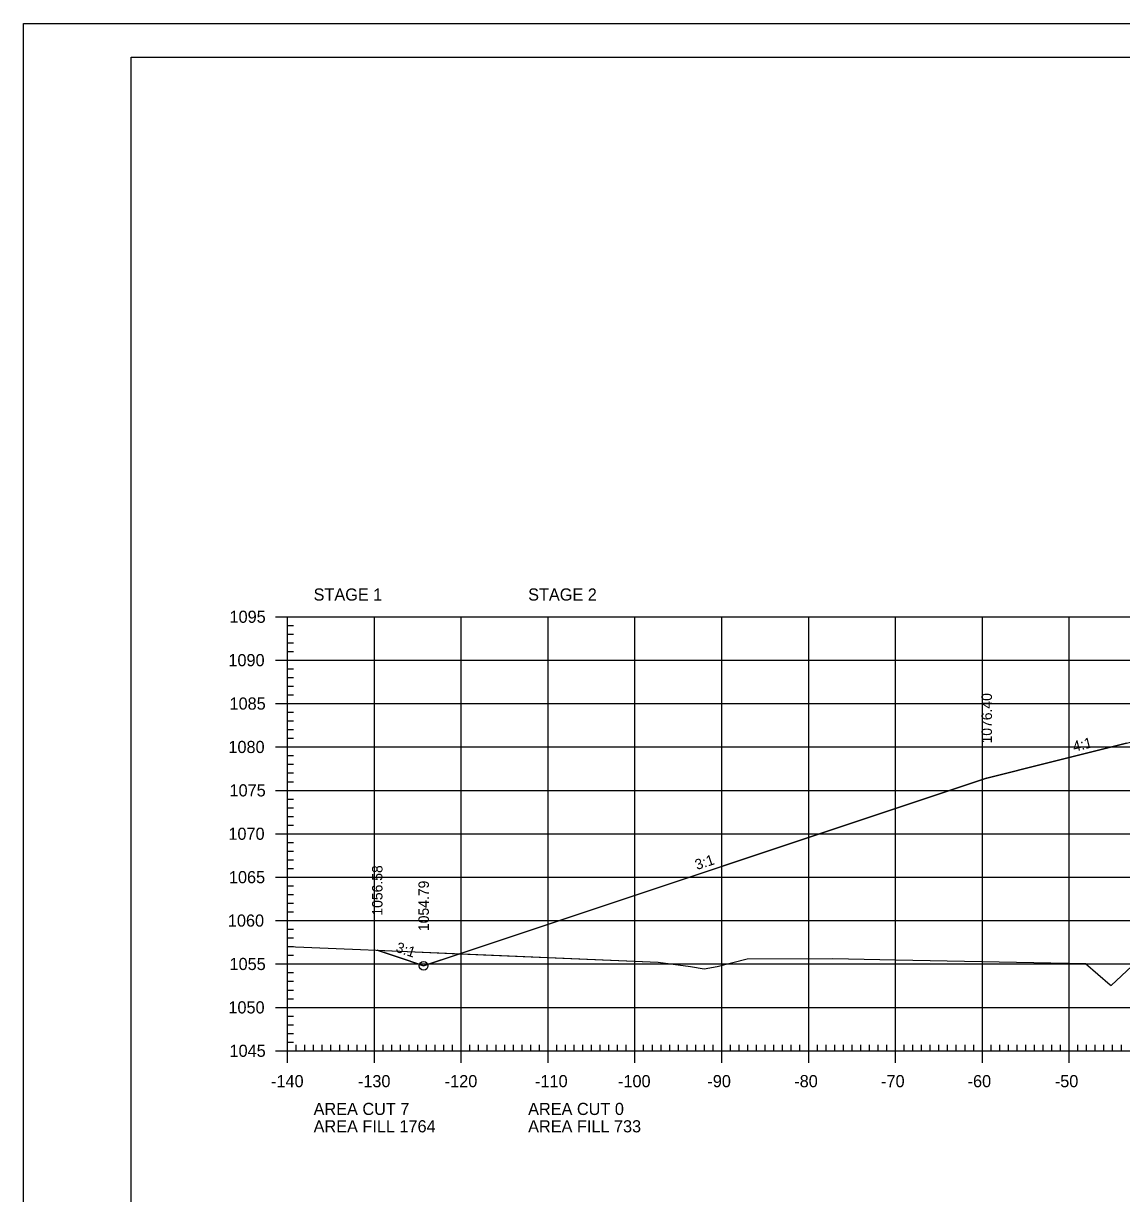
# Model space of a CAD drawing. Extents: x 1322838 to 1324533, y 339903 to 351025.
# Drawn here: x 1323533.3 to 1323659.7, y 344401.5 to 344536.3 of the extents above; entities that cross this region are included whole.
import ezdxf

# ---------------------------------------------------------------- set-up
doc = ezdxf.new("R2010")
doc.units = 0
for name, color, linetype in [('R_Axis', 7, 'Continuous'), ('R_Axis Annot', 7, 'Continuous'), ('R_Border', 7, 'Continuous'), ('R_Exist Surface', 7, 'Continuous'), ('R_Fin Surface', 7, 'Continuous'), ('R_Fin Surface Annot', 7, 'Continuous'), ('R_Grid', 7, 'Continuous'), ('R_No Plot', 7, 'Continuous')]:
    doc.layers.add(name, color=color, linetype=linetype)

msp = doc.modelspace()

# ---------------------------------------------------------------- linework, layer by layer
at = {"layer": 'R_Axis'}
for p, q in [((1323562.32, 344467.93), (1323565.12, 344467.93)), ((1323563.72, 344417.93), (1323563.72, 344467.93)), ((1323563.72, 344466.93), (1323564.42, 344466.93)), ((1323563.72, 344465.93), (1323564.42, 344465.93)), ((1323563.72, 344464.93), (1323564.42, 344464.93)), ((1323563.72, 344463.93), (1323564.42, 344463.93)), ((1323562.32, 344462.93), (1323565.12, 344462.93)), ((1323563.72, 344461.93), (1323564.42, 344461.93)), ((1323563.72, 344460.93), (1323564.42, 344460.93)), ((1323563.72, 344459.93), (1323564.42, 344459.93)), ((1323563.72, 344458.93), (1323564.42, 344458.93)), ((1323562.32, 344457.93), (1323565.12, 344457.93)), ((1323563.72, 344456.93), (1323564.42, 344456.93)), ((1323563.72, 344455.93), (1323564.42, 344455.93)), ((1323563.72, 344454.93), (1323564.42, 344454.93)), ((1323562.32, 344452.93), (1323565.12, 344452.93)), ((1323563.72, 344453.93), (1323564.42, 344453.93)), ((1323563.72, 344451.93), (1323564.42, 344451.93)), ((1323563.72, 344450.93), (1323564.42, 344450.93)), ((1323563.72, 344449.93), (1323564.42, 344449.93)), ((1323563.72, 344448.93), (1323564.42, 344448.93)), ((1323562.32, 344447.93), (1323565.12, 344447.93)), ((1323563.72, 344446.93), (1323564.42, 344446.93)), ((1323563.72, 344445.93), (1323564.42, 344445.93)), ((1323563.72, 344444.93), (1323564.42, 344444.93)), ((1323563.72, 344443.93), (1323564.42, 344443.93)), ((1323562.32, 344442.93), (1323565.12, 344442.93)), ((1323563.72, 344441.93), (1323564.42, 344441.93)), ((1323563.72, 344440.93), (1323564.42, 344440.93)), ((1323563.72, 344439.93), (1323564.42, 344439.93)), ((1323563.72, 344438.93), (1323564.42, 344438.93)), ((1323562.32, 344437.93), (1323565.12, 344437.93)), ((1323563.72, 344436.93), (1323564.42, 344436.93)), ((1323563.72, 344435.93), (1323564.42, 344435.93)), ((1323563.72, 344434.93), (1323564.42, 344434.93)), ((1323563.72, 344433.93), (1323564.42, 344433.93)), ((1323562.32, 344432.93), (1323565.12, 344432.93)), ((1323563.72, 344431.93), (1323564.42, 344431.93)), ((1323563.72, 344430.93), (1323564.42, 344430.93)), ((1323563.72, 344429.93), (1323564.42, 344429.93)), ((1323563.72, 344428.93), (1323564.42, 344428.93)), ((1323562.32, 344427.93), (1323565.12, 344427.93)), ((1323563.72, 344426.93), (1323564.42, 344426.93)), ((1323563.72, 344425.93), (1323564.42, 344425.93)), ((1323563.72, 344424.93), (1323564.42, 344424.93)), ((1323563.72, 344423.93), (1323564.42, 344423.93)), ((1323562.32, 344422.93), (1323565.12, 344422.93)), ((1323563.72, 344421.93), (1323564.42, 344421.93)), ((1323563.72, 344420.93), (1323564.42, 344420.93)), ((1323563.72, 344419.93), (1323564.42, 344419.93)), ((1323563.72, 344416.53), (1323563.72, 344419.33)), ((1323573.72, 344416.53), (1323573.72, 344419.33)), ((1323583.72, 344416.53), (1323583.72, 344419.33)), ((1323593.72, 344416.53), (1323593.72, 344419.33)), ((1323603.72, 344416.53), (1323603.72, 344419.33)), ((1323613.72, 344416.53), (1323613.72, 344419.33)), ((1323623.72, 344416.53), (1323623.72, 344419.33)), ((1323633.72, 344416.53), (1323633.72, 344419.33)), ((1323643.72, 344416.53), (1323643.72, 344419.33)), ((1323653.72, 344416.53), (1323653.72, 344419.33)), ((1323562.32, 344417.93), (1323565.12, 344417.93)), ((1323563.72, 344418.93), (1323564.42, 344418.93)), ((1323563.72, 344417.93), (1323843.72, 344417.93)), ((1323564.72, 344417.93), (1323564.72, 344418.63)), ((1323565.72, 344417.93), (1323565.72, 344418.63)), ((1323566.72, 344417.93), (1323566.72, 344418.63)), ((1323567.72, 344417.93), (1323567.72, 344418.63)), ((1323568.72, 344417.93), (1323568.72, 344418.63)), ((1323569.72, 344417.93), (1323569.72, 344418.63)), ((1323570.72, 344417.93), (1323570.72, 344418.63)), ((1323571.72, 344417.93), (1323571.72, 344418.63)), ((1323572.72, 344417.93), (1323572.72, 344418.63)), ((1323574.72, 344417.93), (1323574.72, 344418.63)), ((1323575.72, 344417.93), (1323575.72, 344418.63)), ((1323576.72, 344417.93), (1323576.72, 344418.63)), ((1323577.72, 344417.93), (1323577.72, 344418.63)), ((1323578.72, 344417.93), (1323578.72, 344418.63)), ((1323579.72, 344417.93), (1323579.72, 344418.63)), ((1323580.72, 344417.93), (1323580.72, 344418.63)), ((1323581.72, 344417.93), (1323581.72, 344418.63)), ((1323582.72, 344417.93), (1323582.72, 344418.63)), ((1323584.72, 344417.93), (1323584.72, 344418.63)), ((1323585.72, 344417.93), (1323585.72, 344418.63)), ((1323586.72, 344417.93), (1323586.72, 344418.63)), ((1323587.72, 344417.93), (1323587.72, 344418.63)), ((1323588.72, 344417.93), (1323588.72, 344418.63)), ((1323589.72, 344417.93), (1323589.72, 344418.63)), ((1323590.72, 344417.93), (1323590.72, 344418.63)), ((1323591.72, 344417.93), (1323591.72, 344418.63)), ((1323592.72, 344417.93), (1323592.72, 344418.63)), ((1323594.72, 344417.93), (1323594.72, 344418.63)), ((1323595.72, 344417.93), (1323595.72, 344418.63)), ((1323596.72, 344417.93), (1323596.72, 344418.63)), ((1323597.72, 344417.93), (1323597.72, 344418.63)), ((1323598.72, 344417.93), (1323598.72, 344418.63)), ((1323599.72, 344417.93), (1323599.72, 344418.63)), ((1323600.72, 344417.93), (1323600.72, 344418.63)), ((1323601.72, 344417.93), (1323601.72, 344418.63)), ((1323602.72, 344417.93), (1323602.72, 344418.63)), ((1323604.72, 344417.93), (1323604.72, 344418.63)), ((1323605.72, 344417.93), (1323605.72, 344418.63)), ((1323606.72, 344417.93), (1323606.72, 344418.63)), ((1323607.72, 344417.93), (1323607.72, 344418.63)), ((1323608.72, 344417.93), (1323608.72, 344418.63)), ((1323609.72, 344417.93), (1323609.72, 344418.63)), ((1323610.72, 344417.93), (1323610.72, 344418.63)), ((1323611.72, 344417.93), (1323611.72, 344418.63)), ((1323612.72, 344417.93), (1323612.72, 344418.63)), ((1323614.72, 344417.93), (1323614.72, 344418.63)), ((1323615.72, 344417.93), (1323615.72, 344418.63)), ((1323616.72, 344417.93), (1323616.72, 344418.63)), ((1323617.72, 344417.93), (1323617.72, 344418.63)), ((1323618.72, 344417.93), (1323618.72, 344418.63)), ((1323619.72, 344417.93), (1323619.72, 344418.63)), ((1323620.72, 344417.93), (1323620.72, 344418.63)), ((1323621.72, 344417.93), (1323621.72, 344418.63)), ((1323622.72, 344417.93), (1323622.72, 344418.63)), ((1323624.72, 344417.93), (1323624.72, 344418.63)), ((1323625.72, 344417.93), (1323625.72, 344418.63)), ((1323626.72, 344417.93), (1323626.72, 344418.63)), ((1323627.72, 344417.93), (1323627.72, 344418.63)), ((1323628.72, 344417.93), (1323628.72, 344418.63)), ((1323629.72, 344417.93), (1323629.72, 344418.63)), ((1323630.72, 344417.93), (1323630.72, 344418.63)), ((1323631.72, 344417.93), (1323631.72, 344418.63)), ((1323632.72, 344417.93), (1323632.72, 344418.63)), ((1323634.72, 344417.93), (1323634.72, 344418.63)), ((1323635.72, 344417.93), (1323635.72, 344418.63)), ((1323636.72, 344417.93), (1323636.72, 344418.63)), ((1323637.72, 344417.93), (1323637.72, 344418.63)), ((1323638.72, 344417.93), (1323638.72, 344418.63)), ((1323639.72, 344417.93), (1323639.72, 344418.63)), ((1323640.72, 344417.93), (1323640.72, 344418.63)), ((1323641.72, 344417.93), (1323641.72, 344418.63)), ((1323642.72, 344417.93), (1323642.72, 344418.63)), ((1323644.72, 344417.93), (1323644.72, 344418.63)), ((1323645.72, 344417.93), (1323645.72, 344418.63)), ((1323646.72, 344417.93), (1323646.72, 344418.63)), ((1323647.72, 344417.93), (1323647.72, 344418.63)), ((1323648.72, 344417.93), (1323648.72, 344418.63)), ((1323649.72, 344417.93), (1323649.72, 344418.63)), ((1323650.72, 344417.93), (1323650.72, 344418.63)), ((1323651.72, 344417.93), (1323651.72, 344418.63)), ((1323652.72, 344417.93), (1323652.72, 344418.63)), ((1323654.72, 344417.93), (1323654.72, 344418.63)), ((1323655.72, 344417.93), (1323655.72, 344418.63)), ((1323656.72, 344417.93), (1323656.72, 344418.63)), ((1323657.72, 344417.93), (1323657.72, 344418.63)), ((1323658.72, 344417.93), (1323658.72, 344418.63)), ((1323659.72, 344417.93), (1323659.72, 344418.63))]:
    msp.add_line(p, q, dxfattribs=at)
at = {"layer": 'R_Border'}
for p, q in [((1323545.72, 344532.39), (1323861.9, 344532.39)), ((1323545.72, 344326.93), (1323545.72, 344532.39))]:
    msp.add_line(p, q, dxfattribs=at)
at = {"layer": 'R_Exist Surface'}
msp.add_lwpolyline([(1323563.72, 344429.96), (1323572.13, 344429.58), (1323606.38, 344428.14), (1323610.11, 344427.64), (1323611.68, 344427.36), (1323613.17, 344427.64), (1323616.63, 344428.52), (1323626.52, 344428.54), (1323633.71, 344428.4), (1323655.6, 344427.97), (1323658.44, 344425.53), (1323658.55, 344425.46), (1323662.69, 344429.33)], dxfattribs=at)
at = {"layer": 'R_Fin Surface'}
msp.add_lwpolyline([(1323574.05, 344429.5), (1323577.38, 344428.39), (1323579.39, 344427.72), (1323644.21, 344449.33), (1323644.22, 344449.33), (1323651.42, 344451.13), (1323660.31, 344453.35), (1323666.22, 344454.83), (1323669.49, 344454.86), (1323672.22, 344454.88), (1323673.09, 344454.89), (1323674.21, 344454.9), (1323703.72, 344455.17), (1323730.66, 344454.63), (1323733.22, 344454.58), (1323735.22, 344454.54), (1323741.22, 344454.3), (1323746.31, 344453.02), (1323763.22, 344448.8), (1323764.98, 344448.21), (1323765.52, 344448.03)], dxfattribs=at)
at = {"layer": 'R_Grid'}
for p, q in [((1323563.72, 344467.93), (1323843.72, 344467.93)), ((1323563.72, 344417.93), (1323563.72, 344467.93)), ((1323573.72, 344417.93), (1323573.72, 344467.93)), ((1323583.72, 344417.93), (1323583.72, 344467.93)), ((1323593.72, 344417.93), (1323593.72, 344467.93)), ((1323603.72, 344417.93), (1323603.72, 344467.93)), ((1323613.72, 344417.93), (1323613.72, 344467.93)), ((1323623.72, 344417.93), (1323623.72, 344467.93)), ((1323633.72, 344417.93), (1323633.72, 344467.93)), ((1323643.72, 344417.93), (1323643.72, 344467.93)), ((1323653.72, 344417.93), (1323653.72, 344467.93)), ((1323563.72, 344462.93), (1323843.72, 344462.93)), ((1323563.72, 344457.93), (1323843.72, 344457.93)), ((1323563.72, 344452.93), (1323843.72, 344452.93)), ((1323563.72, 344447.93), (1323843.72, 344447.93)), ((1323563.72, 344442.93), (1323843.72, 344442.93)), ((1323563.72, 344437.93), (1323843.72, 344437.93)), ((1323563.72, 344432.93), (1323843.72, 344432.93)), ((1323563.72, 344427.93), (1323843.72, 344427.93)), ((1323563.72, 344422.93), (1323843.72, 344422.93)), ((1323563.72, 344417.93), (1323843.72, 344417.93))]:
    msp.add_line(p, q, dxfattribs=at)
at = {"layer": 'R_No Plot'}
msp.add_line((1323533.31, 344536.28), (1323866.65, 344536.28), dxfattribs=at)
for points in [[(1323533.31, 344536.28), (1323866.65, 344536.28), (1323866.65, 344322.94), (1323533.31, 344322.94)], [(1323779.64, 344532.39), (1323799.26, 344532.39), (1323799.26, 344522.51), (1323815.37, 344522.51), (1323838.57, 344522.51), (1323838.57, 344489.84), (1323861.77, 344489.84), (1323861.9, 344326.93), (1323545.72, 344326.93), (1323545.72, 344532.39)], [(1323574.05, 344429.5), (1323583.54, 344429.1), (1323579.39, 344427.72), (1323577.38, 344428.39)]]:
    msp.add_lwpolyline(points, close=True, dxfattribs=at)
msp.add_lwpolyline([(1323660.31, 344453.35), (1323651.42, 344451.13), (1323644.22, 344449.33), (1323644.21, 344449.33), (1323583.54, 344429.1), (1323606.38, 344428.14), (1323610.11, 344427.64), (1323611.68, 344427.36), (1323613.17, 344427.64), (1323616.63, 344428.52), (1323626.52, 344428.54), (1323633.71, 344428.4), (1323655.6, 344427.97), (1323658.44, 344425.53), (1323658.55, 344425.46), (1323662.69, 344429.33)], dxfattribs=at)
msp.add_circle((1323579.39, 344427.72), 0.5, dxfattribs=at)

# ---------------------------------------------------------------- texts
at = {"layer": 'R_Axis Annot'}
for s, p in [('STAGE 1', (1323566.72, 344469.79)), ('STAGE 2', (1323591.42, 344469.79)), ('1095', (1323557.04, 344467.23)), ('1090', (1323556.91, 344462.23)), ('1085', (1323557.04, 344457.23)), ('1080', (1323556.91, 344452.23)), ('1075', (1323557.04, 344447.23)), ('1070', (1323556.91, 344442.23)), ('1065', (1323556.97, 344437.23)), ('1060', (1323556.85, 344432.23)), ('1055', (1323557.04, 344427.23)), ('1050', (1323556.91, 344422.23)), ('1045', (1323557.04, 344417.23)), ('-140', (1323561.82, 344413.73)), ('-130', (1323571.82, 344413.73)), ('-120', (1323581.82, 344413.73)), ('-110', (1323592.22, 344413.73)), ('-100', (1323601.77, 344413.73)), ('-90', (1323612.06, 344413.73)), ('-80', (1323622.06, 344413.73)), ('-70', (1323632.06, 344413.73)), ('-60', (1323642.02, 344413.73)), ('-50', (1323652.06, 344413.73)), ('AREA CUT 7', (1323566.72, 344410.53)), ('AREA CUT 0', (1323591.42, 344410.53)), ('AREA FILL 1764', (1323566.72, 344408.53)), ('AREA FILL 733', (1323591.42, 344408.53))]:
    msp.add_text(s, height=1.4, dxfattribs=at).set_placement(p)
at = {"layer": 'R_Fin Surface Annot'}
for s, rotation, p in [('1076.40', 90, (1323644.82, 344453.33)), ('4:1', 14.0367, (1323654.29, 344452.36)), ('3:1', 18.4347, (1323610.86, 344438.74)), ('1056.58', 90, (1323574.65, 344433.5)), ('1054.79', 90, (1323579.99, 344431.72)), ('3:1', 341.5676, (1323576.09, 344429.35))]:
    msp.add_text(s, height=1.2, rotation=rotation, dxfattribs=at).set_placement(p)

doc.saveas('drawing.dxf')
